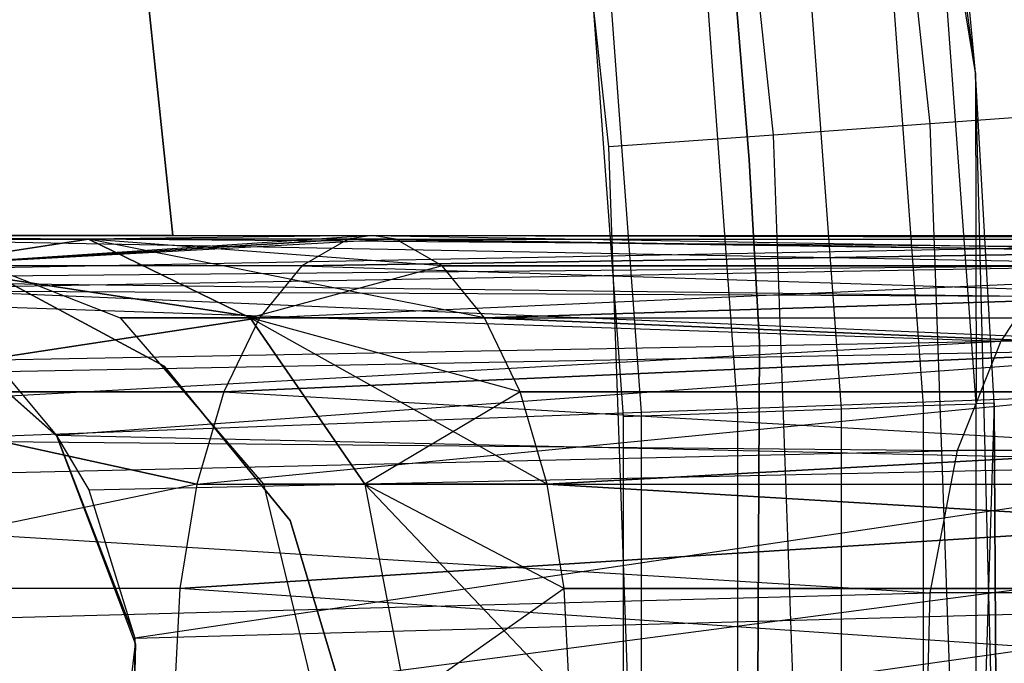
# Model space of a CAD drawing. Extents: x 0.3 to 7.1, y -3.38 to 3.38.
# Tile 298 of 394: x 5.24 to 5.45, y 0.01 to 0.15. Entities that reach past the tile are written whole.
import ezdxf

# ---------------------------------------------------------------- set-up
doc = ezdxf.new("R2010")
doc.units = 0
doc.header["$LTSCALE"] = 2.54
doc.layers.get('0').update_dxf_attribs({"linetype": 'CONTINUOUS'})

# ---------------------------------------------------------------- blocks, each defined once
blk = doc.blocks.new('SINGLES_B_BB_STL')
at = {"color": 0}
for p, q in [((5.44108, 0.13506, 41.65421), (5.41794, 0.31374, 41.65421)), ((5.44108, 0.13506, 41.65421), (5.41794, 0.31374, 41.65421)), ((5.43129, 0.12409, 42.16836), (5.41801, 0.24755, 42.16836)), ((5.43129, 0.12409, 42.16836), (5.41801, 0.24755, 42.16836)), ((5.39756, 0.12168, 42.18019), (5.38454, 0.24273, 42.18019)), ((5.39756, 0.12168, 42.18019), (5.38454, 0.24273, 42.18019)), ((5.36204, 0.11914, 42.18421), (5.3493, 0.23767, 42.18421)), ((5.36204, 0.11914, 42.18421), (5.3493, 0.23767, 42.18421)), ((5.26812, 0.1, 14.02658), (5.25456, 0.22899, 14.02658)), ((5.25456, 0.22899, 14.22658), (5.26812, 0.1, 14.22658)), ((5.25456, 0.22899, 14.22658), (5.26812, 0.1, 14.22658)), ((5.26812, 0.1, 14.02658), (5.25456, 0.22899, 14.02658)), ((5.44108, 0.13506, 41.65421), (5.4358, 0.1914, 42.02421)), ((5.44108, 0.13506, 41.65421), (5.4358, 0.1914, 42.02421)), ((5.44108, 0.13506, 42.02421), (5.4358, 0.1914, 42.02421)), ((5.44108, 0.13506, 42.02421), (5.4358, 0.1914, 42.02421)), ((5.42986, 0.06336, 42.07123), (5.42061, 0.18973, 42.07123)), ((5.42986, 0.06336, 42.07123), (5.42061, 0.18973, 42.07123)), ((5.44108, 0.13506, 42.02421), (5.43191, 0.19097, 42.04893)), ((5.44108, 0.13506, 42.02421), (5.43191, 0.19097, 42.04893)), ((5.44122, 0.06377, 42.04893), (5.43191, 0.19097, 42.04893)), ((5.44122, 0.06377, 42.04893), (5.43191, 0.19097, 42.04893)), ((5.41218, 0.06271, 42.08893), (5.40302, 0.18779, 42.08893)), ((5.41218, 0.06271, 42.08893), (5.40302, 0.18779, 42.08893)), ((5.36914, 0.06186, 5.06027), (5.36, 0.18523, 5.06027)), ((5.36914, 0.06186, 5.06027), (5.36, 0.18523, 5.06027)), ((5.38989, 0.06189, 42.10029), (5.38085, 0.18535, 42.10029)), ((5.38989, 0.06189, 42.10029), (5.38085, 0.18535, 42.10029)), ((5.35628, 0.18265, 42.10421), (5.36518, 0.06099, 42.10421)), ((5.35628, 0.18265, 42.10421), (5.36518, 0.06099, 42.10421)), ((5.39232, 0.1163, 41.9), (5.38847, 0.16294, 41.9)), ((5.38847, 0.16294, 41.7), (5.39232, 0.1163, 41.7)), ((5.38847, 0.16294, 41.7), (5.39232, 0.1163, 41.7)), ((5.39232, 0.1163, 41.9), (5.38847, 0.16294, 41.9)), ((5.44572, -0.04506, 41.65421), (5.44108, 0.13506, 41.65421)), ((5.44513, 0.06391, 42.02421), (5.44108, 0.13506, 41.65421)), ((5.44572, -0.04506, 41.65421), (5.44108, 0.13506, 41.65421)), ((5.44108, 0.13506, 41.65421), (5.44108, 0.13506, 42.02421)), ((5.44108, 0.13506, 41.65421), (5.44108, 0.13506, 42.02421)), ((5.44513, 0.06391, 42.02421), (5.44108, 0.13506, 41.65421)), ((5.44513, 0.06391, 42.02421), (5.44108, 0.13506, 42.02421)), ((5.44108, 0.13506, 42.02421), (5.44122, 0.06377, 42.04893)), ((5.44108, 0.13506, 42.02421), (5.44122, 0.06377, 42.04893)), ((5.44513, 0.06391, 42.02421), (5.44108, 0.13506, 42.02421)), ((5.46155, 0.12625, 42.1493), (5.43129, 0.12409, 42.16836)), ((5.46155, 0.12625, 42.1493), (5.43129, 0.12409, 42.16836)), ((5.43129, 0.12409, 42.16836), (5.39756, 0.12168, 42.18019)), ((5.43129, 0.12409, 42.16836), (5.39756, 0.12168, 42.18019)), ((5.43572, 0, 42.16836), (5.43129, 0.12409, 42.16836)), ((5.43572, 0, 42.16836), (5.43129, 0.12409, 42.16836)), ((5.39756, 0.12168, 42.18019), (5.36204, 0.11914, 42.18421)), ((5.39756, 0.12168, 42.18019), (5.36204, 0.11914, 42.18421)), ((5.4019, 0, 42.18019), (5.39756, 0.12168, 42.18019)), ((5.4019, 0, 42.18019), (5.39756, 0.12168, 42.18019)), ((5.3663, 0, 42.18421), (5.36204, 0.11914, 42.18421)), ((5.3663, 0, 42.18421), (5.36204, 0.11914, 42.18421)), ((5.39455, 0.07702, 41.9), (5.39232, 0.1163, 41.9)), ((5.39232, 0.1163, 41.7), (5.39455, 0.07702, 41.7)), ((5.39232, 0.1163, 41.7), (5.39455, 0.07702, 41.7)), ((5.39232, 0.1163, 41.7), (5.39232, 0.1163, 41.9)), ((5.39455, 0.07702, 41.9), (5.39232, 0.1163, 41.9)), ((5.39232, 0.1163, 41.7), (5.39232, 0.1163, 41.9)), ((5.16026, 0.1, 41.69962), (5.46533, 0.09759, 41.54523)), ((5.16026, 0.1, 41.69962), (5.46533, 0.09759, 41.54523)), ((5.16026, 0.1, 41.69962), (5.47519, 0.1, 41.56472)), ((5.16026, 0.1, 41.69962), (5.47519, 0.1, 41.56472)), ((5.16026, 0.1, 41.69962), (5.49089, 0.09375, 41.59578)), ((5.16026, 0.1, 41.69962), (5.49089, 0.09375, 41.59578)), ((5.17297, 0.1, 14.22658), (5.26812, 0.1, 14.22658)), ((5.26812, 0.1, 14.02658), (5.17297, 0.1, 14.02658)), ((5.26812, 0.1, 14.02658), (5.17297, 0.1, 14.02658)), ((5.17297, 0.1, 14.22658), (5.26812, 0.1, 14.22658)), ((5.31103, 0.1, 14.31155), (5.21295, 0.0935, 14.27836)), ((5.31103, 0.1, 14.31155), (5.21295, 0.0935, 14.27836)), ((5.31103, 0.1, 13.94972), (5.21295, 0.0935, 13.9829)), ((5.31103, 0.1, 13.94972), (5.21295, 0.0935, 13.9829)), ((5.31103, 0.1, 14.31155), (5.24995, 0.09927, 14.24855)), ((5.31103, 0.1, 14.31155), (5.24995, 0.09927, 14.24855)), ((5.26812, 0.1, 14.22658), (5.26812, 0.1, 14.02658)), ((5.26812, 0.1, 14.22658), (5.26812, 0.1, 14.02658)), ((5.31103, 0.1, 14.31155), (5.3059, 0.09927, 14.32245)), ((5.31103, 0.1, 14.31155), (5.3059, 0.09927, 14.32245)), ((5.31103, 0.1, 13.94972), (5.3059, 0.09927, 13.93882)), ((5.31103, 0.1, 13.94972), (5.3059, 0.09927, 13.93882)), ((5.31103, 0.1, 14.31155), (5.69226, 0.0935, 14.48477)), ((5.31103, 0.1, 14.31155), (5.69226, 0.0935, 14.48477)), ((5.31103, 0.1, 14.31155), (5.66615, 0.09927, 14.52447)), ((5.31103, 0.1, 14.31155), (5.66615, 0.09927, 14.52447)), ((5.31617, 0.09927, 13.96062), (5.31103, 0.1, 13.94972)), ((5.31103, 0.1, 13.94972), (5.69226, 0.0935, 13.7765)), ((5.31103, 0.1, 13.94972), (5.69226, 0.0935, 13.7765)), ((5.31617, 0.09927, 13.96062), (5.31103, 0.1, 13.94972)), ((5.21295, 0.0935, 13.9829), (5.3059, 0.09927, 13.93882)), ((5.3059, 0.09927, 14.32245), (5.21295, 0.0935, 14.27836)), ((5.3059, 0.09927, 14.32245), (5.21295, 0.0935, 14.27836)), ((5.24995, 0.09927, 14.24855), (5.21295, 0.0935, 14.27836)), ((5.31617, 0.09927, 13.96062), (5.21295, 0.0935, 13.9829)), ((5.21295, 0.0935, 13.9829), (5.24995, 0.09927, 14.01272)), ((5.31617, 0.09927, 13.96062), (5.21295, 0.0935, 13.9829)), ((5.21295, 0.0935, 13.9829), (5.3059, 0.09927, 13.93882)), ((5.21295, 0.0935, 13.9829), (5.24995, 0.09927, 14.01272)), ((5.24995, 0.09927, 14.24855), (5.21295, 0.0935, 14.27836)), ((5.21313, 0.09927, 14.08851), (5.24995, 0.09927, 14.01272)), ((5.21313, 0.09927, 14.08851), (5.24995, 0.09927, 14.01272)), ((5.21313, 0.09927, 14.08851), (5.25675, 0.0823, 14.09854)), ((5.21313, 0.09927, 14.17276), (5.25675, 0.0823, 14.16273)), ((5.21313, 0.09927, 14.08851), (5.25675, 0.0823, 14.09854)), ((5.24995, 0.09927, 14.24855), (5.21313, 0.09927, 14.17276)), ((5.24995, 0.09927, 14.24855), (5.21313, 0.09927, 14.17276)), ((5.21313, 0.09927, 14.17276), (5.25675, 0.0823, 14.16273)), ((5.31617, 0.09927, 14.30065), (5.24995, 0.09927, 14.24855)), ((5.24995, 0.09927, 14.01272), (5.2848, 0.0823, 14.04079)), ((5.33525, 0.0823, 14.0011), (5.24995, 0.09927, 14.01272)), ((5.32615, 0.0935, 13.9818), (5.24995, 0.09927, 14.01272)), ((5.33525, 0.0823, 14.0011), (5.24995, 0.09927, 14.01272)), ((5.32615, 0.0935, 13.9818), (5.24995, 0.09927, 14.01272)), ((5.31617, 0.09927, 13.96062), (5.24995, 0.09927, 14.01272)), ((5.31617, 0.09927, 13.96062), (5.24995, 0.09927, 14.01272)), ((5.31617, 0.09927, 14.30065), (5.24995, 0.09927, 14.24855)), ((5.32615, 0.0935, 14.27947), (5.24995, 0.09927, 14.24855)), ((5.32615, 0.0935, 14.27947), (5.24995, 0.09927, 14.24855)), ((5.2848, 0.0823, 14.22048), (5.24995, 0.09927, 14.24855)), ((5.24995, 0.09927, 14.01272), (5.2848, 0.0823, 14.04079)), ((5.2848, 0.0823, 14.22048), (5.24995, 0.09927, 14.24855)), ((5.28682, 0.0823, 13.89833), (5.66615, 0.09927, 13.7368)), ((5.28682, 0.0823, 13.89833), (5.66615, 0.09927, 13.7368)), ((5.66615, 0.09927, 14.52447), (5.29592, 0.0935, 14.34362)), ((5.3059, 0.09927, 14.32245), (5.29592, 0.0935, 14.34362)), ((5.66615, 0.09927, 14.52447), (5.29592, 0.0935, 14.34362)), ((5.3059, 0.09927, 13.93882), (5.29592, 0.0935, 13.91764)), ((5.3059, 0.09927, 14.32245), (5.29592, 0.0935, 14.34362)), ((5.29592, 0.0935, 13.91764), (5.66615, 0.09927, 13.7368)), ((5.29592, 0.0935, 13.91764), (5.66615, 0.09927, 13.7368)), ((5.3059, 0.09927, 13.93882), (5.29592, 0.0935, 13.91764)), ((5.3059, 0.09927, 14.32245), (5.66615, 0.09927, 14.52447)), ((5.3059, 0.09927, 14.32245), (5.66615, 0.09927, 14.52447)), ((5.3059, 0.09927, 13.93882), (5.66615, 0.09927, 13.7368)), ((5.3059, 0.09927, 13.93882), (5.66615, 0.09927, 13.7368)), ((5.3059, 0.09927, 13.93882), (5.69226, 0.0935, 13.7765)), ((5.3059, 0.09927, 13.93882), (5.69226, 0.0935, 13.7765)), ((5.32615, 0.0935, 14.27947), (5.31617, 0.09927, 14.30065)), ((5.31617, 0.09927, 14.30065), (5.69226, 0.0935, 14.48477)), ((5.31617, 0.09927, 14.30065), (5.69226, 0.0935, 14.48477)), ((5.32615, 0.0935, 13.9818), (5.31617, 0.09927, 13.96062)), ((5.32615, 0.0935, 14.27947), (5.31617, 0.09927, 14.30065)), ((5.31617, 0.09927, 13.96062), (5.69226, 0.0935, 13.7765)), ((5.32615, 0.0935, 13.9818), (5.31617, 0.09927, 13.96062)), ((5.31617, 0.09927, 13.96062), (5.69226, 0.0935, 13.7765)), ((5.1194, 0.09103, 41.67088), (5.46533, 0.09759, 41.54523)), ((5.1194, 0.09103, 41.67088), (5.46533, 0.09759, 41.54523)), ((5.49089, 0.09375, 41.59578), (5.20226, 0.091, 41.72901)), ((5.49089, 0.09375, 41.59578), (5.20226, 0.091, 41.72901)), ((5.20715, 0.08861, 41.73241), (5.49089, 0.09375, 41.59578)), ((5.20715, 0.08861, 41.73241), (5.49089, 0.09375, 41.59578)), ((5.29592, 0.0935, 13.91764), (5.21295, 0.0935, 13.9829)), ((5.29592, 0.0935, 13.91764), (5.21295, 0.0935, 13.9829)), ((5.28682, 0.0823, 13.89833), (5.21295, 0.0935, 13.9829)), ((5.28682, 0.0823, 13.89833), (5.21295, 0.0935, 13.9829)), ((5.29592, 0.0935, 14.34362), (5.21295, 0.0935, 14.27836)), ((5.21295, 0.0935, 14.27836), (5.28682, 0.0823, 14.36293)), ((5.21295, 0.0935, 14.27836), (5.28682, 0.0823, 14.36293)), ((5.29592, 0.0935, 14.34362), (5.21295, 0.0935, 14.27836)), ((5.32615, 0.0935, 14.27947), (5.2848, 0.0823, 14.22048)), ((5.32615, 0.0935, 14.27947), (5.2848, 0.0823, 14.22048)), ((5.29592, 0.0935, 14.34362), (5.28682, 0.0823, 14.36293)), ((5.29592, 0.0935, 13.91764), (5.28682, 0.0823, 13.89833)), ((5.29592, 0.0935, 14.34362), (5.28682, 0.0823, 14.36293)), ((5.29592, 0.0935, 13.91764), (5.28682, 0.0823, 13.89833)), ((5.29592, 0.0935, 14.34362), (5.64156, 0.0823, 14.56186)), ((5.29592, 0.0935, 14.34362), (5.64156, 0.0823, 14.56186)), ((5.69226, 0.0935, 14.48477), (5.32615, 0.0935, 14.27947)), ((5.69226, 0.0935, 14.48477), (5.32615, 0.0935, 14.27947)), ((5.33525, 0.0823, 14.26016), (5.32615, 0.0935, 14.27947)), ((5.33525, 0.0823, 14.0011), (5.32615, 0.0935, 13.9818)), ((5.33525, 0.0823, 14.26016), (5.32615, 0.0935, 14.27947)), ((5.32615, 0.0935, 13.9818), (5.69226, 0.0935, 13.7765)), ((5.32615, 0.0935, 13.9818), (5.69226, 0.0935, 13.7765)), ((5.33525, 0.0823, 14.0011), (5.32615, 0.0935, 13.9818)), ((5.69226, 0.0935, 14.48477), (5.33525, 0.0823, 14.26016)), ((5.69226, 0.0935, 14.48477), (5.33525, 0.0823, 14.26016)), ((5.33525, 0.0823, 14.0011), (5.69226, 0.0935, 13.7765)), ((5.33525, 0.0823, 14.0011), (5.69226, 0.0935, 13.7765)), ((5.22845, 0.09215, 41.9), (5.26625, 0.07184, 41.9)), ((5.26625, 0.07184, 41.7), (5.22845, 0.09215, 41.7)), ((5.26625, 0.07184, 41.7), (5.22845, 0.09215, 41.7)), ((5.22845, 0.09215, 41.9), (5.26625, 0.07184, 41.9)), ((5.1194, 0.09103, 41.67088), (5.45288, 0.08692, 41.52061)), ((5.1194, 0.09103, 41.67088), (5.45288, 0.08692, 41.52061)), ((5.11445, 0.08861, 41.66739), (5.44655, 0.07728, 41.50809)), ((5.11445, 0.08861, 41.66739), (5.44655, 0.07728, 41.50809)), ((5.11445, 0.08861, 41.66739), (5.45288, 0.08692, 41.52061)), ((5.11445, 0.08861, 41.66739), (5.45288, 0.08692, 41.52061)), ((5.50452, 0.076, 41.62273), (5.20715, 0.08861, 41.73241)), ((5.50452, 0.076, 41.62273), (5.20715, 0.08861, 41.73241)), ((5.24309, 0.05681, 41.90698), (5.20727, 0.08855, 41.90698)), ((5.24296, 0.057, 41.75718), (5.20727, 0.08855, 41.90698)), ((5.24309, 0.05681, 41.90698), (5.20727, 0.08855, 41.90698)), ((5.24296, 0.057, 41.75718), (5.20727, 0.08855, 41.90698)), ((5.45288, 0.08692, 41.52061), (5.44655, 0.07728, 41.50809)), ((5.45288, 0.08692, 41.52061), (5.44655, 0.07728, 41.50809)), ((5.28682, 0.0823, 13.89833), (5.18228, 0.06631, 13.95819)), ((5.28682, 0.0823, 13.89833), (5.18228, 0.06631, 13.95819)), ((5.18228, 0.06631, 14.30308), (5.28682, 0.0823, 14.36293)), ((5.18228, 0.06631, 14.30308), (5.28682, 0.0823, 14.36293)), ((5.25675, 0.0823, 14.09854), (5.2848, 0.0823, 14.04079)), ((5.25675, 0.0823, 14.09854), (5.2848, 0.0823, 14.04079)), ((5.25675, 0.0823, 14.09854), (5.28768, 0.04647, 14.10565)), ((5.25675, 0.0823, 14.16273), (5.25675, 0.0823, 14.09854)), ((5.25675, 0.0823, 14.16273), (5.25675, 0.0823, 14.09854)), ((5.25675, 0.0823, 14.16273), (5.28768, 0.04647, 14.15562)), ((5.25675, 0.0823, 14.09854), (5.28768, 0.04647, 14.10565)), ((5.2848, 0.0823, 14.22048), (5.25675, 0.0823, 14.16273)), ((5.2848, 0.0823, 14.22048), (5.25675, 0.0823, 14.16273)), ((5.25675, 0.0823, 14.16273), (5.28768, 0.04647, 14.15562)), ((5.27329, 0.04647, 13.86962), (5.64156, 0.0823, 13.69941)), ((5.27329, 0.04647, 13.86962), (5.64156, 0.0823, 13.69941)), ((5.64156, 0.0823, 14.56186), (5.27912, 0.06631, 14.37926)), ((5.28682, 0.0823, 14.36293), (5.27912, 0.06631, 14.37926)), ((5.64156, 0.0823, 14.56186), (5.27912, 0.06631, 14.37926)), ((5.28682, 0.0823, 13.89833), (5.27912, 0.06631, 13.88201)), ((5.28682, 0.0823, 14.36293), (5.27912, 0.06631, 14.37926)), ((5.27912, 0.06631, 13.88201), (5.64156, 0.0823, 13.69941)), ((5.27912, 0.06631, 13.88201), (5.64156, 0.0823, 13.69941)), ((5.28682, 0.0823, 13.89833), (5.27912, 0.06631, 13.88201)), ((5.2848, 0.0823, 14.04079), (5.33525, 0.0823, 14.0011)), ((5.30951, 0.04647, 14.06071), (5.2848, 0.0823, 14.04079)), ((5.2848, 0.0823, 14.22048), (5.30951, 0.04647, 14.20056)), ((5.34878, 0.04647, 14.02982), (5.2848, 0.0823, 14.04079)), ((5.30951, 0.04647, 14.06071), (5.2848, 0.0823, 14.04079)), ((5.34878, 0.04647, 14.02982), (5.2848, 0.0823, 14.04079)), ((5.34294, 0.06631, 14.01743), (5.2848, 0.0823, 14.04079)), ((5.34294, 0.06631, 14.01743), (5.2848, 0.0823, 14.04079)), ((5.2848, 0.0823, 14.04079), (5.33525, 0.0823, 14.0011)), ((5.33525, 0.0823, 14.26016), (5.2848, 0.0823, 14.22048)), ((5.33525, 0.0823, 14.26016), (5.2848, 0.0823, 14.22048)), ((5.34294, 0.06631, 14.24384), (5.2848, 0.0823, 14.22048)), ((5.34294, 0.06631, 14.24384), (5.2848, 0.0823, 14.22048)), ((5.2848, 0.0823, 14.22048), (5.30951, 0.04647, 14.20056)), ((5.28682, 0.0823, 14.36293), (5.64156, 0.0823, 14.56186)), ((5.28682, 0.0823, 14.36293), (5.64156, 0.0823, 14.56186)), ((5.28682, 0.0823, 13.89833), (5.64156, 0.0823, 13.69941)), ((5.28682, 0.0823, 13.89833), (5.64156, 0.0823, 13.69941)), ((5.7139, 0.06631, 14.45186), (5.33525, 0.0823, 14.26016)), ((5.7139, 0.06631, 14.45186), (5.33525, 0.0823, 14.26016)), ((5.34294, 0.06631, 14.24384), (5.33525, 0.0823, 14.26016)), ((5.34294, 0.06631, 14.01743), (5.33525, 0.0823, 14.0011)), ((5.34294, 0.06631, 14.24384), (5.33525, 0.0823, 14.26016)), ((5.33525, 0.0823, 14.0011), (5.7139, 0.06631, 13.80941)), ((5.34294, 0.06631, 14.01743), (5.33525, 0.0823, 14.0011)), ((5.33525, 0.0823, 14.0011), (5.7139, 0.06631, 13.80941)), ((5.07864, 0.05701, 41.6422), (5.44655, 0.07728, 41.50809)), ((5.07864, 0.05701, 41.6422), (5.44655, 0.07728, 41.50809)), ((5.08999, 0.07062, 41.65019), (5.44655, 0.07728, 41.50809)), ((5.08999, 0.07062, 41.65019), (5.44655, 0.07728, 41.50809)), ((5.39363, -0.09518, 41.9), (5.39455, 0.07702, 41.9)), ((5.39455, 0.07702, 41.7), (5.39363, -0.09518, 41.7)), ((5.39455, 0.07702, 41.7), (5.39363, -0.09518, 41.7)), ((5.39363, -0.09518, 41.9), (5.39455, 0.07702, 41.9)), ((5.39455, 0.07702, 41.7), (5.39455, 0.07702, 41.9)), ((5.39455, 0.07702, 41.7), (5.39455, 0.07702, 41.9)), ((5.44655, 0.07728, 41.50809), (5.43712, 0.05369, 41.48944)), ((5.44655, 0.07728, 41.50809), (5.43712, 0.05369, 41.48944)), ((5.64454, 0.07728, 41.39734), (5.44655, 0.07728, 41.50809)), ((5.64454, 0.07728, 41.39734), (5.44655, 0.07728, 41.50809)), ((5.23152, 0.0707, 41.74929), (5.50452, 0.076, 41.62273)), ((5.23152, 0.0707, 41.74929), (5.50452, 0.076, 41.62273)), ((5.24296, 0.057, 41.75718), (5.50452, 0.076, 41.62273)), ((5.24296, 0.057, 41.75718), (5.50452, 0.076, 41.62273)), ((5.23152, 0.0707, 41.74929), (5.24296, 0.057, 41.75718)), ((5.23152, 0.0707, 41.74929), (5.24296, 0.057, 41.75718)), ((5.26625, 0.07184, 41.9), (5.29341, 0.0386, 41.9)), ((5.29341, 0.0386, 41.7), (5.26625, 0.07184, 41.7)), ((5.26625, 0.07184, 41.7), (5.26625, 0.07184, 41.9)), ((5.26625, 0.07184, 41.7), (5.26625, 0.07184, 41.9)), ((5.29341, 0.0386, 41.7), (5.26625, 0.07184, 41.7)), ((5.26625, 0.07184, 41.9), (5.29341, 0.0386, 41.9)), ((5.18228, 0.06631, 13.95819), (5.27329, 0.04647, 13.86962)), ((5.27329, 0.04647, 14.39164), (5.18228, 0.06631, 14.30308)), ((5.27912, 0.06631, 13.88201), (5.18228, 0.06631, 13.95819)), ((5.27912, 0.06631, 13.88201), (5.18228, 0.06631, 13.95819)), ((5.18228, 0.06631, 13.95819), (5.27329, 0.04647, 13.86962)), ((5.18228, 0.06631, 14.30308), (5.27912, 0.06631, 14.37926)), ((5.18228, 0.06631, 14.30308), (5.27912, 0.06631, 14.37926)), ((5.27329, 0.04647, 14.39164), (5.18228, 0.06631, 14.30308)), ((5.27912, 0.06631, 14.37926), (5.27329, 0.04647, 14.39164)), ((5.27912, 0.06631, 13.88201), (5.27329, 0.04647, 13.86962)), ((5.27912, 0.06631, 14.37926), (5.27329, 0.04647, 14.39164)), ((5.27912, 0.06631, 13.88201), (5.27329, 0.04647, 13.86962)), ((5.27912, 0.06631, 14.37926), (5.62412, 0.04647, 14.58838)), ((5.27912, 0.06631, 14.37926), (5.62412, 0.04647, 14.58838)), ((5.34294, 0.06631, 14.24384), (5.30951, 0.04647, 14.20056)), ((5.34294, 0.06631, 14.24384), (5.30951, 0.04647, 14.20056)), ((5.7139, 0.06631, 14.45186), (5.34294, 0.06631, 14.24384)), ((5.7139, 0.06631, 14.45186), (5.34294, 0.06631, 14.24384)), ((5.34878, 0.04647, 14.23145), (5.34294, 0.06631, 14.24384)), ((5.34878, 0.04647, 14.02982), (5.34294, 0.06631, 14.01743)), ((5.34878, 0.04647, 14.23145), (5.34294, 0.06631, 14.24384)), ((5.34294, 0.06631, 14.01743), (5.7139, 0.06631, 13.80941)), ((5.34294, 0.06631, 14.01743), (5.7139, 0.06631, 13.80941)), ((5.34878, 0.04647, 14.02982), (5.34294, 0.06631, 14.01743)), ((5.7139, 0.06631, 14.45186), (5.34878, 0.04647, 14.23145)), ((5.7139, 0.06631, 14.45186), (5.34878, 0.04647, 14.23145)), ((5.34878, 0.04647, 14.02982), (5.7139, 0.06631, 13.80941)), ((5.34878, 0.04647, 14.02982), (5.7139, 0.06631, 13.80941)), ((5.49623, 0.06656, 4.91283), (5.36914, 0.06186, 5.06027)), ((5.49623, 0.06656, 4.91283), (5.36914, 0.06186, 5.06027)), ((5.42986, 0.06336, 42.07123), (5.44122, 0.06377, 42.04893)), ((5.42986, 0.06336, 42.07123), (5.44122, 0.06377, 42.04893)), ((5.44513, 0.06391, 42.02421), (5.44122, 0.06377, 42.04893)), ((5.44513, 0.06391, 42.02421), (5.44122, 0.06377, 42.04893)), ((5.44513, 0.06391, 42.02421), (5.44122, -0.06377, 42.04893)), ((5.44513, 0.06391, 42.02421), (5.44122, -0.06377, 42.04893)), ((5.44122, -0.06377, 42.04893), (5.44122, 0.06377, 42.04893)), ((5.44122, -0.06377, 42.04893), (5.44122, 0.06377, 42.04893)), ((5.44572, -0.04506, 42.02421), (5.44513, 0.06391, 42.02421)), ((5.44513, 0.06391, 42.02421), (5.44572, -0.04506, 41.65421)), ((5.44513, 0.06391, 42.02421), (5.44572, -0.04506, 41.65421)), ((5.44572, -0.04506, 42.02421), (5.44513, 0.06391, 42.02421)), ((5.36914, 0.06186, 5.06027), (5.2322, 0.05679, 5.19861)), ((5.36914, 0.06186, 5.06027), (5.2322, 0.05679, 5.19861)), ((5.36518, 0.06099, 42.10421), (5.38989, 0.06189, 42.10029)), ((5.36518, 0.06099, 42.10421), (5.38989, 0.06189, 42.10029)), ((5.36914, -0.06186, 5.06027), (5.36914, 0.06186, 5.06027)), ((5.36914, -0.06186, 5.06027), (5.36914, 0.06186, 5.06027)), ((5.38989, 0.06189, 42.10029), (5.41218, 0.06271, 42.08893)), ((5.38989, 0.06189, 42.10029), (5.41218, 0.06271, 42.08893)), ((5.38989, -0.06189, 42.10029), (5.38989, 0.06189, 42.10029)), ((5.38989, -0.06189, 42.10029), (5.38989, 0.06189, 42.10029)), ((5.41218, 0.06271, 42.08893), (5.42986, 0.06336, 42.07123)), ((5.41218, 0.06271, 42.08893), (5.42986, 0.06336, 42.07123)), ((5.41218, -0.06271, 42.08893), (5.41218, 0.06271, 42.08893)), ((5.41218, -0.06271, 42.08893), (5.41218, 0.06271, 42.08893)), ((5.42986, -0.06336, 42.07123), (5.42986, 0.06336, 42.07123)), ((5.42986, -0.06336, 42.07123), (5.42986, 0.06336, 42.07123)), ((5.36518, 0.06099, 42.10421), (5.36518, -0.06099, 42.10421)), ((5.36518, 0.06099, 42.10421), (5.36518, -0.06099, 42.10421)), ((5.07864, 0.05701, 41.6422), (5.43712, 0.05369, 41.48944)), ((5.07864, 0.05701, 41.6422), (5.43712, 0.05369, 41.48944)), ((5.24296, 0.057, 41.75718), (5.51401, 0.05097, 41.64151)), ((5.24296, 0.057, 41.75718), (5.51401, 0.05097, 41.64151)), ((5.24296, 0.057, 41.75718), (5.25, 0.0452, 41.76202)), ((5.24296, 0.057, 41.75718), (5.25, 0.0452, 41.76202)), ((5.24296, 0.057, 41.75718), (5.24309, 0.05681, 41.90698)), ((5.24296, 0.057, 41.75718), (5.24309, 0.05681, 41.90698)), ((5.26007, 0.01205, 41.90698), (5.24309, 0.05681, 41.90698)), ((5.24309, 0.05681, 41.90698), (5.25, 0.0452, 41.76202)), ((5.24309, 0.05681, 41.90698), (5.25, 0.0452, 41.76202)), ((5.24309, 0.05681, 41.90698), (5.25991, 0.01325, 41.76883)), ((5.24309, 0.05681, 41.90698), (5.25991, 0.01325, 41.76883)), ((5.26007, 0.01205, 41.90698), (5.24309, 0.05681, 41.90698)), ((5.07156, 0.04513, 41.63722), (5.43712, 0.05369, 41.48944)), ((5.07156, 0.04513, 41.63722), (5.43712, 0.05369, 41.48944)), ((5.43712, 0.05369, 41.48944), (5.43128, 0.02299, 41.47787)), ((5.43712, 0.05369, 41.48944), (5.43128, 0.02299, 41.47787)), ((5.63358, 0.05369, 41.37954), (5.43712, 0.05369, 41.48944)), ((5.63358, 0.05369, 41.37954), (5.43712, 0.05369, 41.48944)), ((5.25, 0.0452, 41.76202), (5.51401, 0.05097, 41.64151)), ((5.25, 0.0452, 41.76202), (5.51401, 0.05097, 41.64151)), ((5.51401, 0.05097, 41.64151), (5.25991, 0.01325, 41.76883)), ((5.51401, 0.05097, 41.64151), (5.25991, 0.01325, 41.76883)), ((5.07156, 0.04513, 41.63722), (5.43128, 0.02299, 41.47787)), ((5.07156, 0.04513, 41.63722), (5.43128, 0.02299, 41.47787)), ((5.27329, 0.04647, 13.86962), (5.16495, 0.02393, 13.94423)), ((5.27329, 0.04647, 13.86962), (5.16495, 0.02393, 13.94423)), ((5.27329, 0.04647, 14.39164), (5.16495, 0.02393, 14.31703)), ((5.27329, 0.04647, 14.39164), (5.16495, 0.02393, 14.31703)), ((5.25, 0.0452, 41.76202), (5.25991, 0.01325, 41.76883)), ((5.25, 0.0452, 41.76202), (5.25991, 0.01325, 41.76883)), ((5.2684, 0, 13.85926), (5.62412, 0.04647, 13.67289)), ((5.2684, 0, 13.85926), (5.62412, 0.04647, 13.67289)), ((5.62412, 0.04647, 14.58838), (5.26964, 0.02393, 14.39938)), ((5.27329, 0.04647, 14.39164), (5.26964, 0.02393, 14.39938)), ((5.62412, 0.04647, 14.58838), (5.26964, 0.02393, 14.39938)), ((5.27329, 0.04647, 13.86962), (5.26964, 0.02393, 13.86189)), ((5.27329, 0.04647, 14.39164), (5.26964, 0.02393, 14.39938)), ((5.26964, 0.02393, 13.86189), (5.62412, 0.04647, 13.67289)), ((5.26964, 0.02393, 13.86189), (5.62412, 0.04647, 13.67289)), ((5.27329, 0.04647, 13.86962), (5.26964, 0.02393, 13.86189)), ((5.27329, 0.04647, 14.39164), (5.62412, 0.04647, 14.58838)), ((5.27329, 0.04647, 14.39164), (5.62412, 0.04647, 14.58838)), ((5.27329, 0.04647, 13.86962), (5.62412, 0.04647, 13.67289)), ((5.27329, 0.04647, 13.86962), (5.62412, 0.04647, 13.67289)), ((5.28768, 0.04647, 14.10565), (5.30951, 0.04647, 14.06071)), ((5.28768, 0.04647, 14.15562), (5.28768, 0.04647, 14.10565)), ((5.30951, 0.04647, 14.20056), (5.28768, 0.04647, 14.15562)), ((5.28768, 0.04647, 14.10565), (5.30951, 0.04647, 14.06071)), ((5.28768, 0.04647, 14.10565), (5.29884, 0, 14.10822)), ((5.28768, 0.04647, 14.15562), (5.28768, 0.04647, 14.10565)), ((5.28768, 0.04647, 14.15562), (5.29884, 0, 14.15305)), ((5.28768, 0.04647, 14.10565), (5.29884, 0, 14.10822)), ((5.30951, 0.04647, 14.20056), (5.28768, 0.04647, 14.15562)), ((5.28768, 0.04647, 14.15562), (5.29884, 0, 14.15305)), ((5.35243, 0.02393, 14.03755), (5.30951, 0.04647, 14.06071)), ((5.30951, 0.04647, 14.06071), (5.35367, 0, 14.04018)), ((5.35243, 0.02393, 14.03755), (5.30951, 0.04647, 14.06071)), ((5.34878, 0.04647, 14.02982), (5.30951, 0.04647, 14.06071)), ((5.34878, 0.04647, 14.02982), (5.30951, 0.04647, 14.06071)), ((5.34878, 0.04647, 14.23145), (5.30951, 0.04647, 14.20056)), ((5.34878, 0.04647, 14.23145), (5.30951, 0.04647, 14.20056)), ((5.35243, 0.02393, 14.22372), (5.30951, 0.04647, 14.20056)), ((5.30951, 0.04647, 14.06071), (5.35367, 0, 14.04018)), ((5.30951, 0.04647, 14.06071), (5.31843, 0, 14.06789)), ((5.30951, 0.04647, 14.06071), (5.31843, 0, 14.06789)), ((5.30951, 0.04647, 14.20056), (5.31843, 0, 14.19337)), ((5.30951, 0.04647, 14.20056), (5.31843, 0, 14.19337)), ((5.35243, 0.02393, 14.22372), (5.30951, 0.04647, 14.20056)), ((5.72612, 0.02393, 14.43327), (5.34878, 0.04647, 14.23145)), ((5.72612, 0.02393, 14.43327), (5.34878, 0.04647, 14.23145)), ((5.35243, 0.02393, 14.22372), (5.34878, 0.04647, 14.23145)), ((5.35243, 0.02393, 14.03755), (5.34878, 0.04647, 14.02982)), ((5.35243, 0.02393, 14.22372), (5.34878, 0.04647, 14.23145)), ((5.34878, 0.04647, 14.02982), (5.72612, 0.02393, 13.82799)), ((5.35243, 0.02393, 14.03755), (5.34878, 0.04647, 14.02982)), ((5.34878, 0.04647, 14.02982), (5.72612, 0.02393, 13.82799)), ((5.29341, 0.0386, 41.9), (5.30578, -0.0025, 41.9)), ((5.30578, -0.0025, 41.7), (5.29341, 0.0386, 41.7)), ((5.29341, 0.0386, 41.7), (5.29341, 0.0386, 41.9)), ((5.29341, 0.0386, 41.7), (5.29341, 0.0386, 41.9)), ((5.30578, -0.0025, 41.7), (5.29341, 0.0386, 41.7)), ((5.29341, 0.0386, 41.9), (5.30578, -0.0025, 41.9)), ((5.26964, 0.02393, 13.86189), (5.16495, 0.02393, 13.94423)), ((5.26964, 0.02393, 13.86189), (5.16495, 0.02393, 13.94423)), ((5.26964, 0.02393, 14.39938), (5.16495, 0.02393, 14.31703)), ((5.26964, 0.02393, 14.39938), (5.16495, 0.02393, 14.31703)), ((5.26964, 0.02393, 14.39938), (5.2684, 0, 14.40201)), ((5.26964, 0.02393, 13.86189), (5.2684, 0, 13.85926)), ((5.26964, 0.02393, 14.39938), (5.2684, 0, 14.40201)), ((5.26964, 0.02393, 13.86189), (5.2684, 0, 13.85926)), ((5.61783, 0, 14.59795), (5.26964, 0.02393, 14.39938)), ((5.61783, 0, 14.59795), (5.26964, 0.02393, 14.39938)), ((5.35243, 0.02393, 14.22372), (5.31843, 0, 14.19337)), ((5.35243, 0.02393, 14.22372), (5.31843, 0, 14.19337)), ((5.72612, 0.02393, 14.43327), (5.35243, 0.02393, 14.22372)), ((5.72612, 0.02393, 14.43327), (5.35243, 0.02393, 14.22372)), ((5.35367, 0, 14.22109), (5.35243, 0.02393, 14.22372)), ((5.35367, 0, 14.04018), (5.35243, 0.02393, 14.03755)), ((5.35367, 0, 14.22109), (5.35243, 0.02393, 14.22372)), ((5.35243, 0.02393, 14.03755), (5.72612, 0.02393, 13.82799)), ((5.35243, 0.02393, 14.03755), (5.72612, 0.02393, 13.82799)), ((5.35367, 0, 14.04018), (5.35243, 0.02393, 14.03755)), ((5.06166, 0.01312, 41.63025), (5.43128, 0.02299, 41.47787)), ((5.06166, 0.01312, 41.63025), (5.43128, 0.02299, 41.47787)), ((5.43128, 0.02299, 41.47787), (5.43035, -0.01112, 41.47603)), ((5.43128, 0.02299, 41.47787), (5.43035, -0.01112, 41.47603)), ((5.62679, 0.02299, 41.36851), (5.43128, 0.02299, 41.47787)), ((5.62679, 0.02299, 41.36851), (5.43128, 0.02299, 41.47787)), ((5.25945, -0.01637, 41.76851), (5.51937, 0.02032, 41.65211)), ((5.25945, -0.01637, 41.76851), (5.51937, 0.02032, 41.65211)), ((5.25991, 0.01325, 41.76883), (5.51937, 0.02032, 41.65211)), ((5.25991, 0.01325, 41.76883), (5.51937, 0.02032, 41.65211)), ((5.25991, 0.01325, 41.76883), (5.25945, -0.01637, 41.76851)), ((5.25991, 0.01325, 41.76883), (5.25945, -0.01637, 41.76851)), ((5.26007, 0.01205, 41.90698), (5.25991, 0.01325, 41.76883)), ((5.26007, 0.01205, 41.90698), (5.25991, 0.01325, 41.76883)), ((5.2543, -0.03546, 41.90698), (5.26007, 0.01205, 41.90698)), ((5.2543, -0.03546, 41.90698), (5.26007, 0.01205, 41.90698)), ((5.26007, 0.01205, 41.90698), (5.25945, -0.01637, 41.76851)), ((5.26007, 0.01205, 41.90698), (5.25945, -0.01637, 41.76851))]:
    blk.add_line(p, q, dxfattribs=at)

msp = doc.modelspace()

# ---------------------------------------------------------------- block references
at = {"color": 0}
msp.add_blockref('SINGLES_B_BB_STL', (0, 0), dxfattribs=at)

doc.saveas('drawing.dxf')
